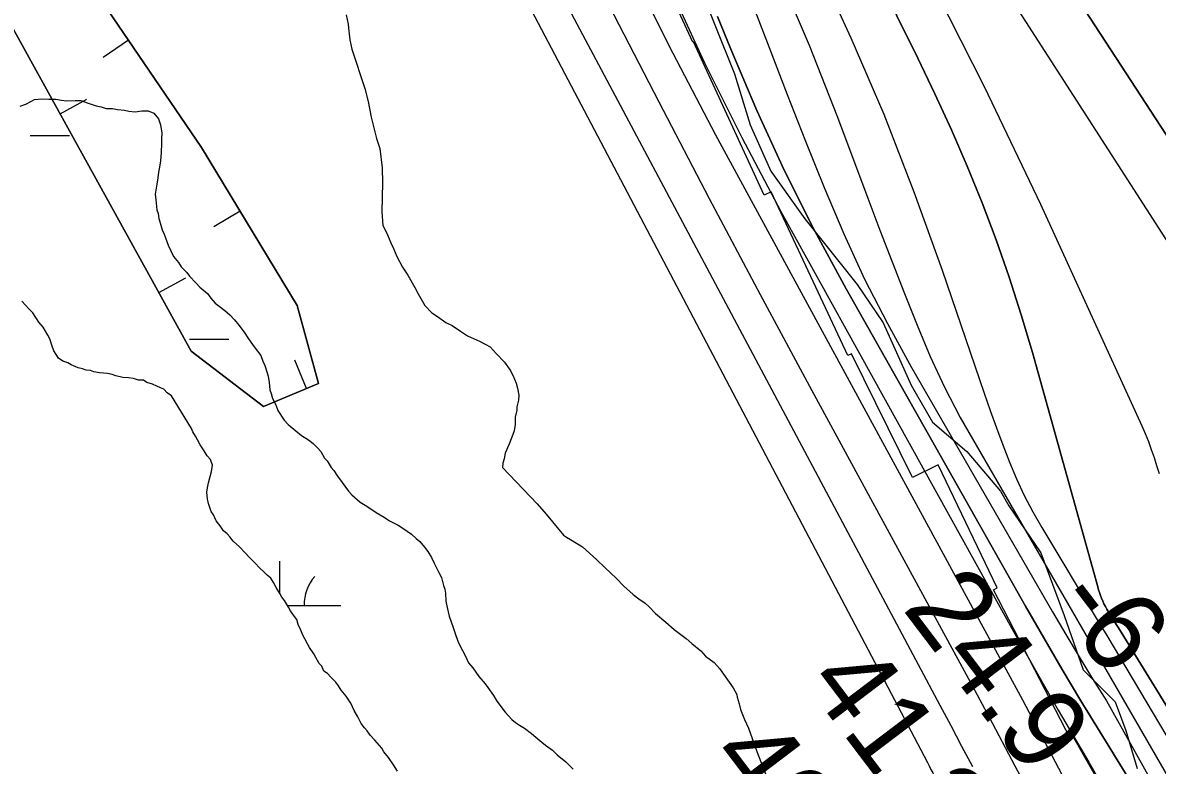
# Model space of a CAD drawing. Extents: x 3263578 to 3301413, y 764927 to 798602.
# Drawn here: x 3276495 to 3277420, y 786654 to 787260 of the extents above; entities that cross this region are included whole.
import ezdxf

# ---------------------------------------------------------------- set-up
doc = ezdxf.new("R2010")
doc.units = 0
for name, color, linetype in [('V-BORW-LINE', 7, 'Continuous'), ('V-RIVR-EDGE', 7, 'Continuous'), ('V-RIVR-RANG', 7, 'Continuous'), ('V-RRAP-RVMT', 7, 'Continuous'), ('V-SITE-VEGE', 7, 'Continuous'), ('V-TOPO-DPTH', 7, 'Continuous'), ('V-TOPO-MAJR', 7, 'Continuous'), ('V-TOPO-MINR', 7, 'Continuous'), ('V-TOPO-WATR', 7, 'Continuous'), ('V-WETL-SWMP', 7, 'Continuous')]:
    doc.layers.add(name, color=color, linetype=linetype)

msp = doc.modelspace()

# ---------------------------------------------------------------- linework, layer by layer
at = {"layer": 'V-BORW-LINE'}
for p, q in [((3276581.37, 787245.77), (3276560.7, 787231.71)), ((3276525.62, 787185.62), (3276547.51, 787197.7)), ((3276672.35, 787106.27), (3276650.96, 787093.34)), ((3276606.13, 787039.77), (3276628, 787051.88)), ((3276726.47, 786961.5), (3276716.92, 786984.6))]:
    msp.add_line(p, q, dxfattribs=at)
for points in [[(3276379.35, 787556.86), (3276513.59, 787345.4), (3276640.88, 787158.32), (3276718.92, 787029.25), (3276736.24, 786965.54), (3276691.45, 786947.01), (3276632.59, 786991.99), (3276599.34, 787052.02), (3276521.83, 787192.5), (3276452.19, 787318.23)], [(3276452.19, 787318.23), (3276521.83, 787192.5), (3276599.34, 787052.02), (3276632.59, 786991.99), (3276691.45, 786947.01), (3276736.24, 786965.54), (3276718.92, 787029.25), (3276640.88, 787158.32), (3276513.59, 787345.4), (3276379.35, 787556.86)]]:
    msp.add_lwpolyline(points, dxfattribs=at)
at = {"layer": 'V-RIVR-EDGE'}
msp.add_lwpolyline([(3277043.94, 787297.14), (3277075.47, 787218.39), (3277088.41, 787176.63), (3277105.27, 787138.77), (3277132.99, 787100.01), (3277175.46, 787046.44), (3277196.68, 787015.09), (3277219.59, 786964.18), (3277236.91, 786934.14), (3277265.1, 786910.17), (3277292.41, 786877.93), (3277299.33, 786865.74), (3277325.32, 786827.43), (3277344.32, 786776.52), (3277359.86, 786732.15), (3277385.87, 786706), (3277394.51, 786682.51), (3277403.99, 786651.62)], dxfattribs=at)
at = {"layer": 'V-RRAP-RVMT'}
msp.add_lwpolyline([(3277380.07, 786627.88), (3277352.29, 786676.6), (3277349.78, 786675.34), (3277286.74, 786797.42), (3277289.8, 786799.01), (3277241.58, 786899.2), (3277220.62, 786888.99), (3277170.8, 786989.76), (3277168.06, 786988.49), (3277105.32, 787121.89), (3277099.67, 787119.36), (3277042.2, 787244.29), (3277041.61, 787244.02), (3276975.43, 787387.39), (3276971.16, 787385.64), (3276909.82, 787530.03), (3276919.12, 787534), (3276862.07, 787668.68), (3276867.65, 787671.02), (3276813.61, 787811.03), (3276828.42, 787816.84), (3276779.06, 787958.36), (3276790.79, 787962.43), (3276746, 788107.01)], dxfattribs=at)
at = {"layer": 'V-SITE-VEGE'}
for points in [[(3276758.83, 787266.41), (3276760.39, 787258.83), (3276760.89, 787255.91), (3276761.8, 787246.03), (3276763.35, 787238.45), (3276774.15, 787206.27), (3276776.79, 787195.77), (3276779.36, 787182.94), (3276783.56, 787165.43), (3276786.26, 787157.24), (3276788.18, 787141.53), (3276788.46, 787129.34), (3276787.86, 787105.58), (3276788.75, 787094.53), (3276790.41, 787091.59), (3276792.61, 787086.89), (3276795.35, 787080.44), (3276797.56, 787075.75), (3276800.29, 787069.3), (3276804.71, 787060.48), (3276809.19, 787053.99), (3276814.74, 787043.99), (3276817.51, 787038.7), (3276823.07, 787029.28), (3276828.72, 787023.34), (3276833.29, 787020.32), (3276840.13, 787015.51), (3276845.29, 787013.06), (3276852.13, 787008.25), (3276857.84, 787004.62), (3276867.59, 787000.32), (3276872.17, 786997.88), (3276876.17, 786995.46), (3276881.26, 786990.11), (3276888.04, 786982.98), (3276892.52, 786976.49), (3276894.73, 786972.37), (3276897.47, 786965.93), (3276898.53, 786961.84), (3276899.54, 786956.01), (3276899.44, 786951.95), (3276898.15, 786946.76), (3276898.08, 786943.87), (3276896.77, 786938.1), (3276896.63, 786932.3), (3276895.92, 786927.1), (3276894.05, 786921.92), (3276891.57, 786915.61), (3276888.5, 786908.72), (3276887.8, 786904.1), (3276886.55, 786900.65), (3276886.47, 786897.17), (3276914.72, 786867.46), (3276922.06, 786859.15), (3276936.13, 786841.98), (3276938.4, 786840.18), (3276941.84, 786838.35), (3276951.55, 786832.31), (3276962.9, 786822.16), (3276969.69, 786815.61), (3276979.33, 786806.67), (3276984.98, 786800.72), (3276992.92, 786793.57), (3276997.47, 786789.97), (3277002.6, 786786.36), (3277006, 786783.38), (3277011.09, 786778.03), (3277019.61, 786770.85), (3277026.43, 786764.88), (3277036.11, 786757.68), (3277040.64, 786753.5), (3277048.03, 786747.51), (3277051.99, 786743.35), (3277058.81, 786737.96), (3277063.33, 786733.21), (3277074.54, 786717.27), (3277077.3, 786711.97), (3277077.83, 786709.64), (3277079.43, 786704.38), (3277080.48, 786699.71), (3277083.75, 786691.51)], [(3277083.75, 786691.51), (3277087.06, 786684.47), (3277091.39, 786672.18), (3277094.65, 786663.39), (3277102.28, 786644.06)]]:
    msp.add_lwpolyline(points, dxfattribs=at)
at = {"layer": 'V-TOPO-DPTH'}
for points in [[(3276856.52, 788146.55), (3276909.88, 787892.1), (3276910.32, 787890.24), (3276910.83, 787888.4), (3276911.45, 787886.59), (3276912.13, 787884.81), (3276912.9, 787883.06), (3276913.74, 787881.35), (3276914.67, 787879.68), (3276915.66, 787878.05), (3277398.36, 787128.02), (3277424.11, 787088.17), (3277449.94, 787048.38), (3277475.92, 787008.68), (3277501.99, 786969.04), (3277551.76, 786893.62), (3277552.99, 786891.72), (3277554.2, 786889.81), (3277555.37, 786887.87), (3277556.51, 786885.92), (3277563.09, 786874.47), (3278015.87, 785863.69)], [(3276856.52, 788146.55), (3276909.88, 787892.1), (3276910.32, 787890.24), (3276910.83, 787888.4), (3276911.45, 787886.59), (3276912.13, 787884.81), (3276912.9, 787883.06), (3276913.74, 787881.35), (3276914.67, 787879.68), (3276915.66, 787878.05), (3277398.36, 787128.02), (3277424.11, 787088.17), (3277449.94, 787048.38), (3277475.92, 787008.68), (3277501.99, 786969.04), (3277551.76, 786893.62), (3277552.99, 786891.72), (3277554.2, 786889.81), (3277555.37, 786887.87), (3277556.51, 786885.92), (3277563.09, 786874.47), (3278015.87, 785863.69)], [(3277562.29, 786961.96), (3277312.53, 787345.38), (3277252.04, 787439.05), (3277192.05, 787533.05), (3277132.83, 787627.53), (3277074.1, 787722.32), (3276958.78, 787910.17), (3276958.14, 787911.3), (3276957.57, 787912.46), (3276957.09, 787913.66), (3276956.68, 787914.89), (3276956.33, 787916.15), (3276956.01, 787917.41), (3276955.73, 787918.68), (3276955.48, 787919.96), (3276933.51, 788042.04), (3276931.54, 788052.55), (3276929.48, 788063.04), (3276927.27, 788073.5), (3276924.97, 788083.94), (3276922.64, 788094.38)], [(3277562.29, 786961.96), (3277312.53, 787345.38), (3277252.04, 787439.05), (3277192.05, 787533.05), (3277132.83, 787627.53), (3277074.1, 787722.32), (3276958.78, 787910.17), (3276958.14, 787911.3), (3276957.57, 787912.46), (3276957.09, 787913.66), (3276956.68, 787914.89), (3276956.33, 787916.15), (3276956.01, 787917.41), (3276955.73, 787918.68), (3276955.48, 787919.96), (3276933.51, 788042.04), (3276931.54, 788052.55), (3276929.48, 788063.04), (3276927.27, 788073.5), (3276924.97, 788083.94), (3276922.64, 788094.38)], [(3277967.82, 785823.8), (3277388.75, 786766.21), (3277388.19, 786767.05), (3277387.65, 786767.9), (3277387.11, 786768.76), (3277379.18, 786781.65), (3277377.95, 786783.78), (3277376.8, 786785.94), (3277375.77, 786788.16), (3277374.81, 786790.42), (3277373.94, 786792.72), (3277373.13, 786795.04), (3277372.39, 786797.38), (3277371.69, 786799.74), (3277318.55, 786990.82), (3277309.41, 787021.79), (3277299.62, 787052.54), (3277288.87, 787082.97), (3277277.47, 787113.18), (3277265.22, 787143.07), (3277252.47, 787172.73), (3277238.98, 787202.07), (3277225, 787231.18), (3277173.58, 787334.87)], [(3277967.82, 785823.8), (3277388.75, 786766.21), (3277388.19, 786767.05), (3277387.65, 786767.9), (3277387.11, 786768.76), (3277379.18, 786781.65), (3277377.95, 786783.78), (3277376.8, 786785.94), (3277375.77, 786788.16), (3277374.81, 786790.42), (3277373.94, 786792.72), (3277373.13, 786795.04), (3277372.39, 786797.38), (3277371.69, 786799.74), (3277318.55, 786990.82), (3277309.41, 787021.79), (3277299.62, 787052.54), (3277288.87, 787082.97), (3277277.47, 787113.18), (3277265.22, 787143.07), (3277252.47, 787172.73), (3277238.98, 787202.07), (3277225, 787231.18), (3277173.58, 787334.87)], [(3277111.73, 787299.52), (3277136.34, 787241.56), (3277159.54, 787182.96), (3277184.31, 787116.82), (3277194.13, 787090.85), (3277204.06, 787064.93), (3277214.15, 787039.06), (3277224.35, 787013.24), (3277235.2, 786987.72), (3277246.81, 786962.58), (3277259.56, 786938), (3277928.06, 785781.11)], [(3277111.73, 787299.52), (3277136.34, 787241.56), (3277159.54, 787182.96), (3277184.31, 787116.82), (3277194.13, 787090.85), (3277204.06, 787064.93), (3277214.15, 787039.06), (3277224.35, 787013.24), (3277235.2, 786987.72), (3277246.81, 786962.58), (3277259.56, 786938), (3277928.06, 785781.11)], [(3277396.19, 786644.39), (3277373.58, 786681.12), (3277358.05, 786706.65), (3277342.72, 786732.31), (3277327.68, 786758.13), (3277312.83, 786784.07), (3277166.65, 787042.82), (3277140.88, 787090.61), (3277116.37, 787139.02), (3277093.79, 787188.34), (3277072.48, 787238.29), (3277061.67, 787265.06)]]:
    msp.add_lwpolyline(points, dxfattribs=at)
at = {"layer": 'V-TOPO-MAJR'}
msp.add_lwpolyline([(3276973.01, 787274.33), (3277013.72, 787195.4), (3277054.83, 787116.69), (3277096.52, 787038.28), (3277138.6, 786960.08), (3277252.75, 786749.83), (3277269.2, 786719.38), (3277285.57, 786688.87), (3277301.8, 786658.3), (3277317.95, 786627.68)], dxfattribs=at)
at = {"layer": 'V-TOPO-MINR'}
for points in [[(3276608.77, 788234.85), (3276751.42, 787868.48), (3276764.24, 787836.32), (3276777.4, 787804.31), (3276791.06, 787772.5), (3276805.06, 787740.84), (3276821.88, 787703.6), (3276828.1, 787689.52), (3276834.17, 787675.37), (3276840, 787661.12), (3276845.68, 787646.81), (3276851.29, 787632.47), (3276856.94, 787618.15), (3276862.68, 787603.86), (3276868.47, 787589.59), (3276919.14, 787465.69), (3276951.53, 787390.06), (3276985.53, 787315.2), (3277021.97, 787241.5), (3277060.03, 787168.56), (3277310.25, 786707.64), (3277393.07, 786550.74), (3277417.74, 786502.82), (3277846.42, 785769.59)], [(3276818.48, 788198.92), (3276890.23, 787878.38), (3276890.58, 787877.02), (3276890.97, 787875.68), (3276891.45, 787874.36), (3276891.97, 787873.06), (3276892.56, 787871.78), (3276893.18, 787870.52), (3276893.86, 787869.29), (3276894.56, 787868.07), (3277126.19, 787487.25), (3277179.79, 787395.5), (3277231.17, 787302.58), (3277279.24, 787207.89), (3277325.08, 787112.02), (3277407.7, 786931.09), (3277410.45, 786924.76), (3277413.05, 786918.38), (3277415.42, 786911.9), (3277417.64, 786905.37), (3277419.73, 786898.79), (3277421.81, 786892.21)], [(3276856.52, 788146.55), (3276909.88, 787892.1), (3276910.32, 787890.24), (3276910.83, 787888.4), (3276911.45, 787886.59), (3276912.13, 787884.81), (3276912.9, 787883.06), (3276913.74, 787881.35), (3276914.67, 787879.68), (3276915.66, 787878.05), (3277398.36, 787128.02), (3277424.11, 787088.17), (3277449.94, 787048.38), (3277475.92, 787008.68), (3277501.99, 786969.04), (3277551.76, 786893.62), (3277552.99, 786891.72), (3277554.2, 786889.81), (3277555.37, 786887.87), (3277556.51, 786885.92), (3277563.09, 786874.47), (3278015.87, 785863.69)], [(3276569.3, 788105.49), (3276601.38, 788020.71), (3276683.19, 787810.46), (3276693.37, 787784.76), (3276703.74, 787759.15), (3276714.42, 787733.67), (3276725.3, 787708.27), (3276749.07, 787653.7), (3276765.04, 787617.75), (3276781.36, 787581.96), (3276798.21, 787546.41), (3276815.4, 787511.02), (3276833.01, 787475.84), (3276850.83, 787440.76), (3276868.96, 787405.85), (3276887.3, 787371.04), (3277243.02, 786703.37), (3277251.9, 786686.66), (3277260.76, 786669.93), (3277269.58, 786653.19)], [(3276922.64, 788094.38), (3276924.97, 788083.94), (3276927.27, 788073.5), (3276929.48, 788063.04), (3276931.54, 788052.55), (3276933.51, 788042.04), (3276955.48, 787919.96), (3276955.73, 787918.68), (3276956.01, 787917.41), (3276956.33, 787916.15), (3276956.68, 787914.89), (3276957.09, 787913.66), (3276957.57, 787912.46), (3276958.14, 787911.3), (3276958.78, 787910.17), (3277074.1, 787722.32), (3277132.83, 787627.53), (3277192.05, 787533.05), (3277252.04, 787439.05), (3277312.53, 787345.38), (3277562.29, 786961.96)], [(3276581.65, 787830.87), (3276665.12, 787735.55), (3277232.8, 786656.43), (3277234.27, 786653.64), (3277235.74, 786650.84), (3277237.2, 786648.05), (3277238.67, 786645.25), (3277793.72, 785682.17), (3277808.95, 785664.65), (3277825.65, 785648.52), (3277843.33, 785633.33), (3278947.25, 785019.53), (3278951.49, 785017.8), (3278955.64, 785015.91), (3278959.66, 785013.75), (3278963.6, 785011.43), (3280019.89, 784521.33)], [(3277173.58, 787334.87), (3277225, 787231.18), (3277238.98, 787202.07), (3277252.47, 787172.73), (3277265.22, 787143.07), (3277277.47, 787113.18), (3277288.87, 787082.97), (3277299.62, 787052.54), (3277309.41, 787021.79), (3277318.55, 786990.82), (3277371.69, 786799.74), (3277372.39, 786797.38), (3277373.13, 786795.04), (3277373.94, 786792.72), (3277374.81, 786790.42), (3277375.77, 786788.16), (3277376.8, 786785.94), (3277377.95, 786783.78), (3277379.18, 786781.65), (3277387.11, 786768.76), (3277387.65, 786767.9), (3277388.19, 786767.05), (3277388.75, 786766.21), (3277967.82, 785823.8)], [(3277142.05, 787309.36), (3277170.39, 787247.62), (3277197.22, 787185.26), (3277221.79, 787121.98), (3277244.86, 787058.09), (3277279.09, 786957.68), (3277284.02, 786943.56), (3277289.08, 786929.49), (3277294.35, 786915.5), (3277299.75, 786901.55), (3277305.59, 786887.81), (3277311.86, 786874.29), (3277318.8, 786861.09), (3277326.18, 786848.1), (3277372.17, 786771.63), (3277375.67, 786765.9), (3277379.24, 786760.21), (3277947.85, 785802.37)], [(3277022.77, 787289.05), (3277051.01, 787227.13), (3277081.46, 787166.25), (3277113.38, 787106.08), (3277303.13, 786763.38), (3277315.13, 786741.92), (3277327.24, 786720.54), (3277339.54, 786699.25), (3277351.95, 786678.03), (3277364.36, 786656.82), (3277376.66, 786635.53)], [(3277089.23, 787277.91), (3277103.8, 787239.7), (3277118.53, 787201.54), (3277133.48, 787163.48), (3277148.59, 787125.47), (3277164.6, 787087.89), (3277181.65, 787050.82), (3277200.26, 787014.5), (3277219.91, 786978.69), (3277334.89, 786779.29), (3277345.6, 786761), (3277356.47, 786742.81), (3277367.58, 786724.76), (3277378.85, 786706.81), (3277883.02, 785804.25)], [(3277061.67, 787265.06), (3277072.48, 787238.29), (3277093.79, 787188.34), (3277116.37, 787139.02), (3277140.88, 787090.61), (3277166.65, 787042.82), (3277312.83, 786784.07), (3277327.68, 786758.13), (3277342.72, 786732.31), (3277358.05, 786706.65), (3277373.58, 786681.12), (3277396.19, 786644.39)]]:
    msp.add_lwpolyline(points, dxfattribs=at)
at = {"layer": 'V-TOPO-WATR'}
msp.add_lwpolyline([(3277111.73, 787299.52), (3277136.34, 787241.56), (3277159.54, 787182.96), (3277184.31, 787116.82), (3277194.13, 787090.85), (3277204.06, 787064.93), (3277214.15, 787039.06), (3277224.35, 787013.24), (3277235.2, 786987.72), (3277246.81, 786962.58), (3277259.56, 786938), (3277928.06, 785781.11)], dxfattribs=at)
at = {"layer": 'V-WETL-SWMP'}
for p, q in [((3276501.29, 787168.08), (3276533.29, 787168.08)), ((3276631.22, 787001.92), (3276663.22, 787001.92)), ((3276679.22, 787001.92), (3276679.27, 787001.92)), ((3276704.64, 786794.42), (3276704.64, 786820.68)), ((3276710.98, 786784.68), (3276754.64, 786784.68))]:
    msp.add_line(p, q, dxfattribs=at)
for points in [[(3276493.03, 787191.87), (3276497.71, 787193.49), (3276501.82, 787195.71), (3276504.77, 787197.37), (3276510.58, 787197.81), (3276516.37, 787197.66), (3276522.17, 787197.52), (3276526.79, 787196.82), (3276530.84, 787196.14), (3276537.81, 787196.54), (3276542.45, 787196.43), (3276547.62, 787194.56), (3276555.1, 787192.05), (3276559.14, 787191.37), (3276563.17, 787190.11), (3276568.39, 787189.98), (3276572.43, 787189.29), (3276578.21, 787188.57), (3276581.68, 787187.9), (3276586.88, 787187.19), (3276592.13, 787188.22), (3276597.35, 787188.09), (3276601.94, 787186.23), (3276605.88, 787181.49), (3276607.5, 787176.81), (3276608.49, 787169.83), (3276608.37, 787165.19), (3276608.29, 787161.71), (3276608.1, 787154.17), (3276607.34, 787147.23), (3276606.63, 787142.03), (3276605.95, 787137.99), (3276605.25, 787133.36)], [(3276605.25, 787133.36), (3276604.54, 787128.16), (3276603.18, 787120.07), (3276603.64, 787115.42), (3276604.6, 787107.28), (3276605.69, 787104.35), (3276606.16, 787100.28), (3276607.23, 787096.77), (3276608.83, 787090.93), (3276610.48, 787087.41), (3276613.74, 787078.62), (3276618.15, 787069.23), (3276622.09, 787064.49), (3276624.32, 787060.95), (3276628.84, 787056.2), (3276631.09, 787053.24), (3276636.17, 787047.89), (3276639.56, 787044.33), (3276645.81, 787038.95), (3276648.62, 787035.4), (3276652, 787031.26), (3276655.42, 787028.85), (3276659.97, 787025.25), (3276663.94, 787021.67), (3276667.9, 787017.51), (3276671.27, 787013.37), (3276675.76, 787007.46), (3276679.11, 787002.15), (3276682.47, 786997.43), (3276684.72, 786994.47), (3276689.21, 786988.56), (3276690.83, 786983.87), (3276692.48, 786980.35), (3276694.09, 786975.09), (3276695.17, 786971.58), (3276696.19, 786966.34), (3276696.63, 786960.53), (3276697.71, 786957.6), (3276698.77, 786953.51), (3276701.54, 786948.22), (3276703.16, 786943.54), (3276708.19, 786935.87), (3276711.58, 786932.31), (3276717.83, 786926.93), (3276722.38, 786923.33), (3276728.09, 786919.71), (3276732.07, 786916.71), (3276735.46, 786913.14), (3276738.29, 786910.17), (3276741.06, 786904.88), (3276743.32, 786902.51), (3276746.67, 786897.2), (3276748.93, 786894.82), (3276751.71, 786890.11), (3276755.64, 786884.79), (3276757.88, 786881.84), (3276760.68, 786877.71), (3276763.5, 786874.73), (3276770.32, 786868.76), (3276774.32, 786866.34), (3276778.88, 786863.33), (3276783.45, 786860.31), (3276789.73, 786856.67), (3276794.3, 786853.66), (3276801.17, 786850.01), (3276805.17, 786847.58), (3276812.01, 786842.77), (3276815.98, 786839.19), (3276818.82, 786836.8), (3276822.76, 786832.06), (3276825.57, 786828.51), (3276828.36, 786823.8), (3276830.56, 786819.1), (3276834.43, 786811.46), (3276836.64, 786807.35), (3276838.22, 786800.93), (3276839.31, 786798), (3276839.8, 786794.51), (3276840.22, 786788.12), (3276841.25, 786782.87), (3276842.81, 786775.87), (3276846.06, 786766.51), (3276848.22, 786760.07), (3276850.39, 786754.22), (3276853.71, 786747.75), (3276855.93, 786743.64), (3276858.68, 786737.77), (3276862.06, 786733.62), (3276867.1, 786726.53), (3276872.17, 786720.6), (3276874.42, 786717.65), (3276878.9, 786711.16), (3276881.68, 786706.44), (3276888.42, 786697.57), (3276891.24, 786694.6), (3276894.07, 786691.63), (3276896.91, 786689.24), (3276900.33, 786686.83), (3276904.33, 786684.41), (3276910.02, 786680.21), (3276913.43, 786677.22)], [(3276633.7, 786926.14), (3276632.61, 786929.07), (3276616.45, 786955.58), (3276613.03, 786957.98), (3276610.21, 786960.95), (3276607.34, 786962.19), (3276604.47, 786963.42), (3276601.03, 786965.24), (3276596.43, 786966.52), (3276593.57, 786968.33), (3276589.51, 786968.43), (3276585.48, 786969.7), (3276581.44, 786970.38), (3276576.8, 786970.49), (3276571.03, 786971.8), (3276568.16, 786973.03), (3276564.12, 786973.71), (3276557.76, 786974.45), (3276553.14, 786975.15), (3276550.27, 786976.38), (3276546.79, 786976.47), (3276543.92, 786977.7), (3276540.45, 786978.37), (3276534.71, 786980.83), (3276531.86, 786982.64), (3276527.83, 786983.91), (3276524.41, 786986.31), (3276520.5, 786992.21), (3276518.88, 786996.89), (3276517.27, 787002.15), (3276515.6, 787005.09), (3276511.7, 787011.57), (3276508.33, 787015.72), (3276503.3, 787023.39), (3276500.47, 787026.36), (3276494.26, 787032.89)], [(3276782.27, 786674.71), (3276778.31, 786678.88), (3276776.08, 786682.41), (3276773.82, 786684.79), (3276771.01, 786688.34), (3276768.24, 786693.63), (3276765.47, 786698.92), (3276762.72, 786704.79), (3276758.81, 786710.69), (3276754.87, 786715.43), (3276752.63, 786718.96), (3276750.39, 786721.92), (3276746.43, 786726.08), (3276743.6, 786729.05), (3276740.75, 786730.86), (3276739.11, 786734.97), (3276736.85, 786737.34), (3276734.07, 786742.05), (3276732.4, 786745), (3276729.06, 786750.3), (3276727.39, 786753.24), (3276725.17, 786757.36), (3276723.51, 786760.3), (3276721.87, 786764.4), (3276719.67, 786769.1), (3276718.61, 786773.19), (3276715.8, 786776.74), (3276713.57, 786780.27), (3276711.9, 786783.22), (3276708.55, 786788.52), (3276706.31, 786791.48), (3276704.64, 786794.42), (3276701.86, 786799.13), (3276699.64, 786803.25), (3276697.41, 786806.78), (3276694.57, 786809.18), (3276691.74, 786812.15), (3276688.34, 786815.13), (3276684.38, 786819.29), (3276679.86, 786824.05), (3276676.47, 786827.61), (3276671.95, 786832.37), (3276666.85, 786837.14), (3276664.04, 786840.69), (3276661.77, 786843.06), (3276658.94, 786845.45), (3276656.14, 786849.58), (3276652.76, 786853.73), (3276650.56, 786858.43), (3276648.89, 786861.37), (3276646.73, 786867.8), (3276645.66, 786871.31), (3276645.23, 786877.12), (3276645.9, 786880.59), (3276646.58, 786884.63), (3276647.87, 786889.82), (3276649.13, 786893.85), (3276649.84, 786899.05), (3276648.22, 786903.73), (3276645.39, 786906.7), (3276643.17, 786910.82), (3276639.81, 786915.54), (3276637.59, 786919.66), (3276635.93, 786922.6), (3276633.7, 786926.14)], [(3276913.43, 786677.22), (3276918.54, 786673.03), (3276921.39, 786670.64), (3276927.08, 786666.44), (3276931.05, 786662.86), (3276937.86, 786656.89), (3276944.09, 786650.93)], [(3276800.77, 786649.31), (3276797.43, 786654.61), (3276793.51, 786660.51), (3276789.57, 786665.25), (3276787.9, 786668.19), (3276782.27, 786674.71)]]:
    msp.add_lwpolyline(points, dxfattribs=at)
msp.add_arc((3276759.88, 786785.16), 35.25, 139.23234, 180.776, dxfattribs=at)

# ---------------------------------------------------------------- texts
at = {"layer": 'V-RIVR-RANG'}
for s, rotation, p in [('24.9', 307.16833, (3277211.68, 786782.2)), ('-6', 307.3775, (3277333.22, 786787.12)), ('41.2', 307.16833, (3277132.31, 786721.37)), ('40.9', 307.16833, (3277052.62, 786660.96))]:
    msp.add_text(s, height=67, rotation=rotation, dxfattribs=at).set_placement(p)

doc.saveas('drawing.dxf')
